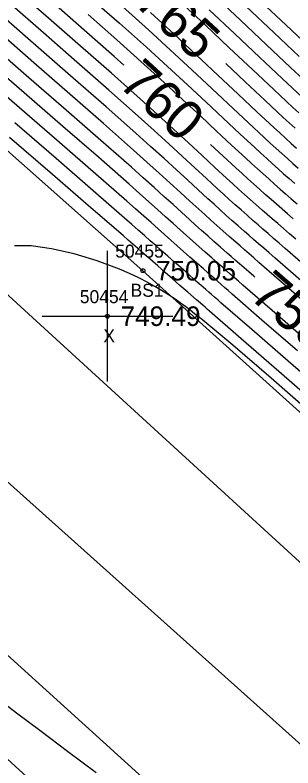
# Model space of a CAD drawing. Extents: x 1378535 to 1380697, y 997729 to 1000024.
# Drawn here: x 1379354.8 to 1379376, y 999237.7 to 999295.4 of the extents above; entities that cross this region are included whole.
import ezdxf

# ---------------------------------------------------------------- set-up
doc = ezdxf.new("R2010")
doc.units = 0
for name, color, linetype in [('RD_DTM_BkLn1', 7, 'Continuous'), ('RD_DTM_BkLn2', 7, 'Continuous'), ('RD_DTM_BkLn_txCode', 7, 'Continuous'), ('RD_DTM_Major1', 7, 'Continuous'), ('RD_DTM_Major1_Lbl', 7, 'Continuous'), ('RD_DTM_Minor1', 7, 'Continuous'), ('RD_EX_Misc', 7, 'Continuous'), ('RD_EX_Misc_txCode', 7, 'Continuous'), ('RD_EX_Road', 7, 'Continuous'), ('RD_EX_TX_Misc_ELEV', 7, 'Continuous'), ('RD_SMD_Locator', 7, 'Continuous')]:
    doc.layers.add(name, color=color, linetype=linetype)

msp = doc.modelspace()

# ---------------------------------------------------------------- linework, layer by layer
at = {"layer": 'RD_DTM_BkLn1'}
msp.add_lwpolyline([(1379644.889, 998995.516), (1379603.59, 999033.022), (1379560.539, 999073.024), (1379518.05, 999111.381), (1379475.069, 999150.602), (1379431.045, 999190.013), (1379385.062, 999231.968), (1379339.18, 999273.058), (1379294.588, 999314.047), (1379247.38, 999356.59), (1379201.7, 999398.205), (1379156.533, 999438.891)], dxfattribs=at)
at = {"layer": 'RD_DTM_BkLn2'}
for points in [[(1379481.385, 999178.365), (1379447.274, 999202.26), (1379412.093, 999233.015), (1379364.552, 999275.831), (1379323.483, 999312.277), (1379294.141, 999341.029), (1379256.243, 999374.618), (1379213.663, 999412.855)], [(1379422.11, 999174.038), (1379389.879, 999205.727), (1379342.539, 999249.014), (1379302.111, 999287.001), (1379269.159, 999317.003), (1379233.698, 999349.016), (1379192.053, 999388.71)]]:
    msp.add_lwpolyline(points, dxfattribs=at)
at = {"layer": 'RD_DTM_Major1'}
for points in [[(1379372.91, 999297.128), (1379375.126, 999295.026), (1379377.184, 999293.084), (1379379.01, 999291.382), (1379379.432, 999290.994), (1379379.836, 999290.625), (1379380.224, 999290.273), (1379380.598, 999289.937), (1379380.961, 999289.614), (1379381.313, 999289.303), (1379381.715, 999288.953)], [(1379363.093, 999291.581), (1379362.346, 999292.247), (1379360.057, 999294.265), (1379357.701, 999296.327)], [(1379373.133, 999275.331), (1379373.043, 999275.41), (1379372.664, 999275.74), (1379372.303, 999276.054), (1379371.959, 999276.354), (1379371.63, 999276.641), (1379371.316, 999276.916), (1379371.015, 999277.18), (1379370.491, 999277.64), (1379369.996, 999278.078), (1379369.52, 999278.499), (1379369.055, 999278.915), (1379368.59, 999279.331), (1379368.117, 999279.758), (1379367.509, 999280.309), (1379366.862, 999280.895), (1379366.166, 999281.526), (1379365.409, 999282.209), (1379364.58, 999282.952), (1379363.669, 999283.763), (1379361.34, 999285.815), (1379358.68, 999288.135), (1379355.822, 999290.618), (1379352.895, 999293.154)], [(1379370.912, 999291.71), (1379372.394, 999290.313), (1379373.927, 999288.871), (1379375.311, 999287.582), (1379375.77, 999287.159), (1379376.21, 999286.757)], [(1379376.073, 999279.811), (1379375.622, 999280.201), (1379374.779, 999280.934), (1379374.381, 999281.282), (1379373.93, 999281.679), (1379373.488, 999282.071), (1379373.048, 999282.465), (1379372.605, 999282.865), (1379372.152, 999283.277), (1379371.684, 999283.706), (1379370.709, 999284.607), (1379369.738, 999285.511)], [(1379377.699, 999264.668), (1379374.391, 999267.587), (1379371.45, 999270.125), (1379368.999, 999272.154), (1379368.978, 999272.171), (1379368.957, 999272.187), (1379368.936, 999272.204), (1379368.895, 999272.237), (1379368.518, 999272.535), (1379368.175, 999272.8), (1379367.843, 999273.051), (1379367.517, 999273.29), (1379367.194, 999273.52), (1379366.87, 999273.743), (1379366.246, 999274.152), (1379365.602, 999274.543), (1379364.936, 999274.917), (1379364.243, 999275.275), (1379363.519, 999275.617), (1379362.761, 999275.944), (1379361.049, 999276.58), (1379359.277, 999277.114), (1379357.557, 999277.509), (1379356.002, 999277.728), (1379354.724, 999277.736)]]:
    msp.add_lwpolyline(points, dxfattribs=at)
at = {"layer": 'RD_DTM_Minor1'}
for points in [[(1379376.261, 999278.243), (1379375.776, 999278.663), (1379375.318, 999279.06), (1379374.884, 999279.436), (1379374.471, 999279.796), (1379374.075, 999280.14), (1379373.694, 999280.474), (1379373.231, 999280.881), (1379372.781, 999281.281), (1379372.335, 999281.679), (1379371.888, 999282.081), (1379371.434, 999282.494), (1379370.966, 999282.922), (1379370.069, 999283.75), (1379369.098, 999284.65), (1379368.047, 999285.623), (1379366.909, 999286.673), (1379365.676, 999287.799), (1379364.341, 999289.005), (1379362.14, 999290.964), (1379359.77, 999293.048), (1379357.312, 999295.196), (1379354.845, 999297.349)], [(1379360.648, 999296.684), (1379362.769, 999294.806), (1379364.817, 999292.969), (1379366.435, 999291.494), (1379367.967, 999290.079), (1379369.408, 999288.737), (1379371.993, 999286.317), (1379373.127, 999285.265), (1379373.593, 999284.836), (1379374.043, 999284.426), (1379374.48, 999284.031), (1379374.909, 999283.646), (1379375.336, 999283.267), (1379375.764, 999282.89), (1379376.197, 999282.511)], [(1379367.387, 999296.474), (1379369.312, 999294.677), (1379371.174, 999292.925), (1379372.94, 999291.258), (1379374.575, 999289.718), (1379376.044, 999288.349), (1379376.499, 999287.93)], [(1379369.964, 999296.991), (1379372.043, 999295.027), (1379374.031, 999293.145), (1379375.875, 999291.407), (1379377.52, 999289.872)], [(1379377.404, 999275.845), (1379375.465, 999277.526), (1379375.002, 999277.929), (1379374.564, 999278.309), (1379374.148, 999278.67), (1379373.753, 999279.014), (1379373.375, 999279.343), (1379373.012, 999279.661), (1379372.537, 999280.08), (1379372.076, 999280.487), (1379371.625, 999280.89), (1379371.175, 999281.295), (1379370.719, 999281.708), (1379370.251, 999282.135), (1379369.429, 999282.891), (1379368.543, 999283.708), (1379367.585, 999284.592), (1379366.544, 999285.547), (1379365.412, 999286.578), (1379364.178, 999287.689), (1379361.936, 999289.679), (1379359.489, 999291.827), (1379356.929, 999294.06), (1379354.35, 999296.307)], [(1379362.985, 999296.08), (1379364.972, 999294.294), (1379366.678, 999292.734), (1379368.31, 999291.224), (1379369.854, 999289.78), (1379372.637, 999287.17), (1379373.852, 999286.04), (1379374.317, 999285.612), (1379374.764, 999285.204), (1379375.198, 999284.812), (1379375.621, 999284.432), (1379376.041, 999284.059), (1379376.459, 999283.691)], [(1379372.476, 999296.078), (1379374.578, 999294.087), (1379376.528, 999292.247)], [(1379360.35, 999295.476), (1379362.556, 999293.528), (1379364.66, 999291.646), (1379366.187, 999290.258), (1379367.62, 999288.939), (1379368.958, 999287.696), (1379370.202, 999286.535), (1379371.351, 999285.463), (1379372.404, 999284.487), (1379372.872, 999284.058), (1379373.323, 999283.646), (1379373.763, 999283.249), (1379374.198, 999282.86), (1379374.632, 999282.474), (1379375.071, 999282.087), (1379375.487, 999281.724), (1379375.916, 999281.351), (1379376.362, 999280.965)], [(1379365.127, 999295.62), (1379366.918, 999293.978), (1379368.647, 999292.372), (1379370.297, 999290.827), (1379371.848, 999289.368), (1379373.282, 999288.021), (1379374.58, 999286.813), (1379375.043, 999286.387), (1379375.487, 999285.981), (1379375.916, 999285.593), (1379376.334, 999285.217)], [(1379369.639, 999295.833), (1379371.609, 999293.976), (1379373.485, 999292.202), (1379375.224, 999290.564), (1379376.781, 999289.112)], [(1379376.679, 999275.065), (1379374.664, 999276.815), (1379374.225, 999277.196), (1379373.81, 999277.558), (1379373.415, 999277.901), (1379373.04, 999278.228), (1379372.681, 999278.541), (1379372.337, 999278.843), (1379371.847, 999279.274), (1379371.377, 999279.69), (1379370.918, 999280.098), (1379370.464, 999280.506), (1379370.007, 999280.919), (1379369.539, 999281.345), (1379368.789, 999282.031), (1379367.986, 999282.769), (1379367.117, 999283.566), (1379366.173, 999284.428), (1379365.141, 999285.363), (1379364.012, 999286.376), (1379361.735, 999288.392), (1379359.214, 999290.601), (1379356.553, 999292.918), (1379353.86, 999295.26)], [(1379377.069, 999270.502), (1379374.45, 999272.777), (1379372.22, 999274.719), (1379371.877, 999275.017), (1379371.55, 999275.302), (1379371.238, 999275.575), (1379370.651, 999276.088), (1379370.375, 999276.33), (1379369.83, 999276.808), (1379369.319, 999277.259), (1379368.831, 999277.69), (1379367.885, 999278.533), (1379367.404, 999278.964), (1379366.864, 999279.449), (1379366.293, 999279.964), (1379365.679, 999280.515), (1379365.015, 999281.11), (1379364.29, 999281.757), (1379363.493, 999282.462), (1379361.144, 999284.525), (1379358.421, 999286.897), (1379355.465, 999289.461), (1379349.422, 999294.688)], [(1379378.374, 999272.186), (1379375.947, 999274.292), (1379373.857, 999276.109), (1379373.446, 999276.467), (1379373.056, 999276.806), (1379372.685, 999277.129), (1379372.332, 999277.438), (1379371.994, 999277.733), (1379371.67, 999278.016), (1379371.164, 999278.461), (1379370.682, 999278.887), (1379370.216, 999279.302), (1379369.757, 999279.712), (1379369.297, 999280.127), (1379368.828, 999280.552), (1379368.15, 999281.17), (1379367.426, 999281.831), (1379366.645, 999282.543), (1379365.795, 999283.315), (1379364.864, 999284.154), (1379363.842, 999285.068), (1379361.536, 999287.104), (1379358.944, 999289.37), (1379356.184, 999291.77), (1379353.375, 999294.209)], [(1379376.388, 999269.685), (1379373.679, 999272.04), (1379371.385, 999274.038), (1379371.087, 999274.299), (1379370.8, 999274.549), (1379370.524, 999274.79), (1379370.258, 999275.022), (1379370.003, 999275.245), (1379369.757, 999275.46), (1379369.186, 999275.961), (1379368.655, 999276.428), (1379368.152, 999276.872), (1379367.663, 999277.304), (1379367.177, 999277.736), (1379366.683, 999278.176), (1379366.211, 999278.596), (1379365.714, 999279.04), (1379365.184, 999279.512), (1379364.613, 999280.02), (1379363.993, 999280.568), (1379363.318, 999281.163), (1379360.95, 999283.237), (1379358.163, 999285.659), (1379355.109, 999288.304), (1379351.936, 999291.044)], [(1379378.777, 999266.207), (1379375.685, 999268.889), (1379372.89, 999271.32), (1379370.536, 999273.371), (1379370.29, 999273.585), (1379370.052, 999273.793), (1379369.822, 999273.994), (1379369.599, 999274.189), (1379369.383, 999274.377), (1379369.174, 999274.56), (1379368.57, 999275.089), (1379368.011, 999275.579), (1379367.482, 999276.044), (1379366.969, 999276.495), (1379366.458, 999276.946), (1379365.935, 999277.408), (1379365.535, 999277.761), (1379365.116, 999278.131), (1379364.673, 999278.522), (1379364.202, 999278.938), (1379363.696, 999279.382), (1379363.152, 999279.859), (1379360.755, 999281.95), (1379357.901, 999284.426), (1379354.742, 999287.157)], [(1379378.172, 999265.324), (1379374.966, 999268.109), (1379372.083, 999270.616), (1379369.663, 999272.724), (1379369.486, 999272.879), (1379369.313, 999273.03), (1379369.144, 999273.177), (1379368.817, 999273.462), (1379368.659, 999273.6), (1379368.003, 999274.173), (1379367.396, 999274.704), (1379366.82, 999275.207), (1379366.257, 999275.7), (1379365.691, 999276.196), (1379365.102, 999276.711), (1379364.793, 999276.981), (1379364.472, 999277.262), (1379364.137, 999277.554), (1379363.787, 999277.86), (1379363.419, 999278.181), (1379363.032, 999278.518), (1379360.57, 999280.658), (1379357.619, 999283.211), (1379354.327, 999286.051)], [(1379360.96, 999237.325), (1379358.78, 999238.975), (1379356.752, 999240.506), (1379354.876, 999241.919), (1379353.148, 999243.214)]]:
    msp.add_lwpolyline(points, dxfattribs=at)
at = {"layer": 'RD_EX_Misc'}
for p, q in [((1379361.838, 999267.341), (1379361.838, 999277.341)), ((1379356.838, 999272.341), (1379366.838, 999272.341))]:
    msp.add_line(p, q, dxfattribs=at)
at = {"layer": 'RD_EX_Road'}
for points in [[(1379652.216, 999003.544), (1379610.671, 999040.913), (1379567.405, 999079.792), (1379524.774, 999119.811), (1379481.793, 999158.312), (1379438.693, 999197.69), (1379392.81, 999238.626), (1379346.749, 999280.784), (1379301.799, 999321.656), (1379254.546, 999364.519), (1379209.475, 999405.54), (1379163.997, 999446.485)], [(1379637.067, 998987.215), (1379597.137, 999025.676), (1379553.307, 999065.907), (1379510.702, 999104.297), (1379468.488, 999142.894), (1379424.884, 999182.89), (1379377.902, 999224.837), (1379333.605, 999264.984), (1379287.277, 999307.211), (1379240.784, 999348.984), (1379194.921, 999391.17), (1379151.382, 999431.093)]]:
    msp.add_lwpolyline(points, dxfattribs=at)
at = {"layer": 'RD_SMD_Locator'}
for centre in [(1379364.552, 999275.831), (1379361.838, 999272.341)]:
    msp.add_circle(centre, 0.15, dxfattribs=at)

# ---------------------------------------------------------------- texts
at = {"layer": 'RD_DTM_BkLn_txCode'}
for s, p in [('50455', (1379362.434, 999276.831)), ('BS1', (1379363.607, 999273.831))]:
    msp.add_text(s, height=1, dxfattribs=at).set_placement(p)
at = {"layer": 'RD_DTM_Major1_Lbl'}
for s, rotation, p in [('765', 317.1957, (1379363.765, 999296.317)), ('760', 317.58775, (1379362.563, 999290.072)), ('755', 319.05061, (1379372.602, 999273.8))]:
    msp.add_text(s, height=3, rotation=rotation, dxfattribs=at).set_placement(p)
at = {"layer": 'RD_EX_Misc_txCode'}
for s, p in [('50454', (1379359.72, 999273.341)), ('X', (1379361.523, 999270.341))]:
    msp.add_text(s, height=1, dxfattribs=at).set_placement(p)
at = {"layer": 'RD_EX_TX_Misc_ELEV'}
for s, p in [('750.05', (1379365.552, 999275.081)), ('749.49', (1379362.838, 999271.591))]:
    msp.add_text(s, height=1.5, dxfattribs=at).set_placement(p)

doc.saveas('drawing.dxf')
